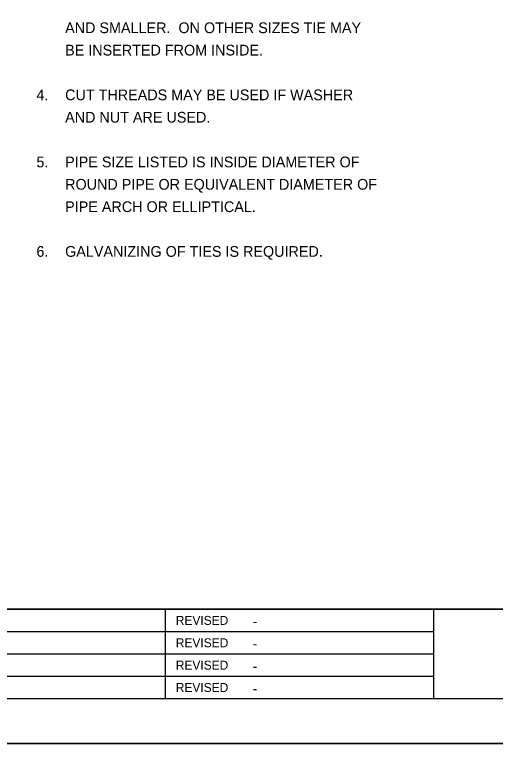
# Model space of a CAD drawing. Extents: x 2133490 to 2172050, y 2138301 to 2145980.
# Drawn here: x 2170824.8 to 2171093.5, y 2144574.5 to 2144981.8 of the extents above; entities that cross this region are included whole.
import ezdxf

# ---------------------------------------------------------------- set-up
doc = ezdxf.new("R2010")
doc.units = 0
for name, color, linetype in [('Level 23', 7, 'Continuous'), ('Sheets_50 Reference Boundary', 7, 'Continuous'), ('Sheets_General Details', 7, 'Continuous'), ('Sheets_Printer Plotting Border', 7, 'Continuous')]:
    doc.layers.add(name, color=color, linetype=linetype)

msp = doc.modelspace()

# ---------------------------------------------------------------- linework, layer by layer
at = {"layer": 'Sheets_50 Reference Boundary'}
msp.add_lwpolyline([(2170450.12, 2145649.45), (2172025.12, 2145649.45), (2172025.12, 2144649.46), (2170450.12, 2144649.46)], close=True, dxfattribs=at)
at = {"layer": 'Sheets_General Details'}
for p, q in [((2170450.12, 2144649.46), (2172025.12, 2144649.46)), ((2170908.84, 2144649.46), (2170908.84, 2144599.46)), ((2171058.84, 2144649.46), (2171058.84, 2144599.46)), ((2170598.84, 2144636.96), (2171058.84, 2144636.96)), ((2170598.84, 2144624.46), (2171058.84, 2144624.46)), ((2170598.84, 2144611.96), (2171058.84, 2144611.96)), ((2172050.12, 2144574.46), (2170350.12, 2144574.46))]:
    msp.add_line(p, q, dxfattribs=at)
msp.add_lwpolyline([(2170450.12, 2145649.46), (2172025.12, 2145649.46), (2172025.12, 2144599.46), (2170450.12, 2144599.46)], close=True, dxfattribs=at)
at = {"layer": 'Sheets_Printer Plotting Border'}
msp.add_lwpolyline([(2170350.12, 2144574.46), (2172050.12, 2144574.46), (2172050.12, 2145674.46), (2170350.12, 2145674.46)], close=True, dxfattribs=at)

# ---------------------------------------------------------------- texts
at = {"layer": 'Level 23'}
for s, p in [('AND SMALLER.  ON OTHER SIZES TIE MAY', (2170853.01, 2144971.4)), ('BE INSERTED FROM INSIDE.', (2170853.01, 2144958.9)), ('4.', (2170836.97, 2144933.9)), ('CUT THREADS MAY BE USED IF WASHER', (2170853.01, 2144933.9)), ('AND NUT ARE USED.', (2170853.01, 2144921.4)), ('5.', (2170836.97, 2144896.4)), ('PIPE SIZE LISTED IS INSIDE DIAMETER OF', (2170853.01, 2144896.4)), ('ROUND PIPE OR EQUIVALENT DIAMETER OF', (2170853.01, 2144883.9)), ('PIPE ARCH OR ELLIPTICAL.', (2170853.01, 2144871.4)), ('6.', (2170836.97, 2144846.4)), ('GALVANIZING OF TIES IS REQUIRED.', (2170853.01, 2144846.4))]:
    msp.add_text(s, height=6, dxfattribs=at).set_placement(p)
at = {"layer": 'Sheets_General Details'}
for s, height, p in [('REVISED', 5, (2170914.84, 2144640.71)), ('-', 6, (2170957.8, 2144639.71)), ('REVISED', 5, (2170914.84, 2144628.21)), ('-', 6, (2170957.8, 2144627.21)), ('REVISED', 5, (2170914.84, 2144615.71)), ('-', 6, (2170957.8, 2144614.71)), ('REVISED', 5, (2170914.84, 2144603.21)), ('-', 6, (2170957.8, 2144602.21))]:
    msp.add_text(s, height=height, dxfattribs=at).set_placement(p)

doc.saveas('drawing.dxf')
